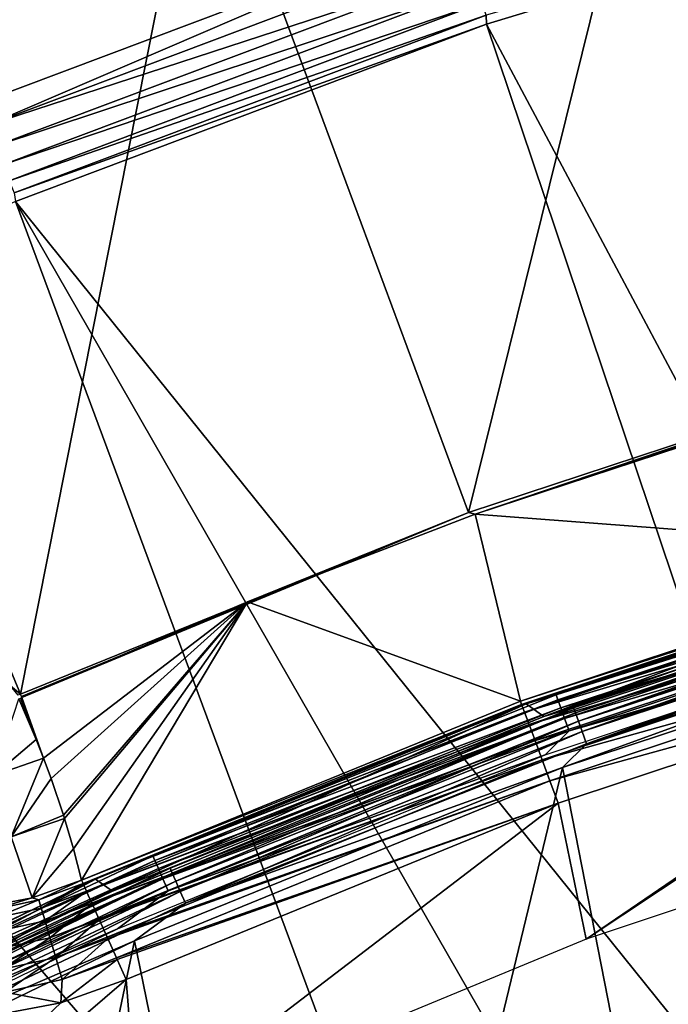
# Model space of a CAD drawing. Header units: millimetres. Extents: x -43.6 to 43.6, y -43.6 to 43.6.
# Tile 318 of 637: x -13.5 to -10.6, y 29 to 33.5. Entities that reach past the tile are written whole.
import ezdxf

# ---------------------------------------------------------------- set-up
doc = ezdxf.new("R2010")
doc.units = ezdxf.units.MM
doc.header["$LTSCALE"] = 52.148148
for name, color, linetype in [('150', 7, 'CONTINUOUS'), ('152', 7, 'CONTINUOUS'), ('153', 7, 'CONTINUOUS'), ('157', 7, 'CONTINUOUS'), ('177', 7, 'CONTINUOUS'), ('200', 7, 'CONTINUOUS'), ('214', 7, 'CONTINUOUS'), ('31', 7, 'CONTINUOUS'), ('409', 7, 'CONTINUOUS'), ('410', 7, 'CONTINUOUS'), ('417', 7, 'CONTINUOUS'), ('419', 7, 'CONTINUOUS'), ('69', 7, 'CONTINUOUS'), ('82', 7, 'CONTINUOUS'), ('99', 7, 'CONTINUOUS')]:
    doc.layers.add(name, color=color, linetype=linetype)

msp = doc.modelspace()

# ---------------------------------------------------------------- linework, layer by layer
at = {"layer": '150', "linetype": 'Continuous'}
for points in [[(-12.7067, 34.6008, 23.9303), (-10.4646, 35.3435, 23.9303), (-11.4717, 31.2707, 10.7741), (-12.7067, 34.6008, 23.9303)], [(-10.4646, 35.3435, 23.9303), (-9.3861, 31.9587, 10.7744), (-11.4717, 31.2707, 10.7741), (-10.4646, 35.3435, 23.9303)], [(-14.8958, 33.7164, 23.9303), (-12.7067, 34.6008, 23.9303), (-13.5338, 30.4351, 10.774), (-14.8958, 33.7164, 23.9303)], [(-13.5338, 30.4351, 10.774), (-12.7067, 34.6008, 23.9303), (-11.4717, 31.2707, 10.7741), (-13.5338, 30.4351, 10.774)], [(-13.5802, 30.4742, 10.9763), (-14.8958, 33.7164, 23.9303), (-13.5338, 30.4351, 10.774), (-13.5802, 30.4742, 10.9763)]]:
    msp.add_3dface(points, dxfattribs=at)
at = {"layer": '152', "color": 2, "linetype": 'Continuous'}
msp.add_3dface([(-11.5442, 33.9751, 26.3), (-26.5297, 33.8623, 26.3), (-13.741, 33.1477, 26.3), (-11.5442, 33.9751, 26.3)], dxfattribs=at)
at = {"layer": '153', "color": 2, "linetype": 'Continuous'}
for points in [[(-9.1728, 34.191, 25.9303), (-11.3889, 33.518, 25.9303), (-8.3496, 27.8134, 2.3697), (-9.1728, 34.191, 25.9303)], [(-11.3889, 33.518, 25.9303), (-13.5561, 32.7018, 25.9303), (-9.3598, 27.4899, 2.3697), (-11.3889, 33.518, 25.9303)], [(-8.3496, 27.8134, 2.3697), (-11.3889, 33.518, 25.9303), (-9.3598, 27.4899, 2.3697), (-8.3496, 27.8134, 2.3697)], [(-13.5561, 32.7018, 25.9303), (-15.6645, 31.7457, 25.9303), (-11.341, 26.7336, 2.3697), (-13.5561, 32.7018, 25.9303)], [(-9.3598, 27.4899, 2.3697), (-13.5561, 32.7018, 25.9303), (-10.3574, 27.1299, 2.3697), (-9.3598, 27.4899, 2.3697)], [(-10.3574, 27.1299, 2.3697), (-13.5561, 32.7018, 25.9303), (-11.341, 26.7336, 2.3697), (-10.3574, 27.1299, 2.3697)], [(-15.6645, 31.7457, 25.9303), (-17.707, 30.6533, 25.9303), (-13.2621, 25.8344, 2.3697), (-15.6645, 31.7457, 25.9303)], [(-11.341, 26.7336, 2.3697), (-15.6645, 31.7457, 25.9303), (-12.3097, 26.3016, 2.3697), (-11.341, 26.7336, 2.3697)], [(-12.3097, 26.3016, 2.3697), (-15.6645, 31.7457, 25.9303), (-13.2621, 25.8344, 2.3697), (-12.3097, 26.3016, 2.3697)], [(-13.2621, 25.8344, 2.3697), (-17.707, 30.6533, 25.9303), (-14.1967, 25.3328, 2.3697), (-13.2621, 25.8344, 2.3697)]]:
    msp.add_3dface(points, dxfattribs=at)
at = {"layer": '157', "color": 1, "linetype": 'Continuous'}
for points in [[(-8.8128, 30.0135, -15), (-10.9315, 29.3083, -15), (-8.8883, 30.6646, -15), (-8.8128, 30.0135, -15)], [(-8.8883, 30.6646, -15), (-10.9315, 29.3083, -15), (-8.8915, 30.663, -15), (-8.8883, 30.6646, -15)], [(-8.8915, 30.663, -15), (-10.9315, 29.3083, -15), (-9.022, 30.6108, -15), (-8.8915, 30.663, -15)], [(-9.022, 30.6108, -15), (-10.9315, 29.3083, -15), (-11.06, 29.9348, -15), (-9.022, 30.6108, -15)], [(-11.06, 29.9348, -15), (-12.9946, 28.4537, -15), (-13.048, 29.1233, -15), (-11.06, 29.9348, -15)], [(-10.9315, 29.3083, -15), (-12.9946, 28.4537, -15), (-11.06, 29.9348, -15), (-10.9315, 29.3083, -15)], [(-12.9946, 28.4537, -15), (-14.9913, 27.4542, -15), (-13.048, 29.1233, -15), (-12.9946, 28.4537, -15)], [(-13.048, 29.1233, -15), (-14.9913, 27.4542, -15), (-13.3481, 29.016, -15), (-13.048, 29.1233, -15)], [(-13.3481, 29.016, -15), (-14.9913, 27.4542, -15), (-13.6594, 28.9567, -15), (-13.3481, 29.016, -15)]]:
    msp.add_3dface(points, dxfattribs=at)
at = {"layer": '177', "linetype": 'Continuous'}
for points in [[(-9.331, 31.9572, 10.6616), (-9.1633, 31.0901, -14.5174), (-11.4409, 31.264, 10.6613), (-9.331, 31.9572, 10.6616)], [(-12.4887, 30.8603, 10.661), (-11.4409, 31.264, 10.6613), (-11.2332, 30.4035, -14.5174), (-12.4887, 30.8603, 10.661)], [(-11.4409, 31.264, 10.6613), (-9.1633, 31.0901, -14.5174), (-11.2332, 30.4035, -14.5174), (-11.4409, 31.264, 10.6613)], [(-13.5269, 30.4196, 10.6611), (-12.4887, 30.8603, 10.661), (-13.4276, 30.1414, 2.2255), (-13.5269, 30.4196, 10.6611)], [(-13.3929, 30.0473, -0.638), (-13.4276, 30.1414, 2.2255), (-12.4887, 30.8603, 10.661), (-13.3929, 30.0473, -0.638)], [(-13.3929, 30.0473, -0.638), (-12.4887, 30.8603, 10.661), (-13.3364, 29.8795, -5.6857), (-13.3929, 30.0473, -0.638)], [(-13.3364, 29.8795, -5.6857), (-12.4887, 30.8603, 10.661), (-13.3315, 29.8639, -6.1513), (-13.3364, 29.8795, -5.6857)], [(-13.3315, 29.8639, -6.1513), (-12.4887, 30.8603, 10.661), (-13.2901, 29.7239, -10.2945), (-13.3315, 29.8639, -6.1513)], [(-13.2901, 29.7239, -10.2945), (-12.4887, 30.8603, 10.661), (-13.2523, 29.5793, -14.5174), (-13.2901, 29.7239, -10.2945)], [(-13.2523, 29.5793, -14.5174), (-12.4887, 30.8603, 10.661), (-11.2332, 30.4035, -14.5174), (-13.2523, 29.5793, -14.5174)], [(-13.5408, 30.4134, 10.6606), (-13.5339, 30.4165, 10.661), (-13.4609, 30.2263, 4.8359), (-13.5408, 30.4134, 10.6606)], [(-13.5339, 30.4165, 10.661), (-13.5269, 30.4196, 10.6611), (-13.4609, 30.2263, 4.8359), (-13.5339, 30.4165, 10.661)], [(-13.4609, 30.2263, 4.8359), (-13.5269, 30.4196, 10.6611), (-13.4276, 30.1414, 2.2255), (-13.4609, 30.2263, 4.8359)]]:
    msp.add_3dface(points, dxfattribs=at)
at = {"layer": '200', "linetype": 'Continuous'}
for points in [[(-11.2332, 30.4035, -14.5174), (-9.1633, 31.0901, -14.5174), (-9.1588, 31.0749, -14.6258), (-11.2332, 30.4035, -14.5174)], [(-11.2277, 30.3887, -14.6258), (-11.2332, 30.4035, -14.5174), (-9.1588, 31.0749, -14.6258), (-11.2277, 30.3887, -14.6258)], [(-9.1478, 31.0375, -14.7281), (-11.2277, 30.3887, -14.6258), (-9.1588, 31.0749, -14.6258), (-9.1478, 31.0375, -14.7281)], [(-11.2142, 30.3521, -14.7281), (-11.2277, 30.3887, -14.6258), (-9.1478, 31.0375, -14.7281), (-11.2142, 30.3521, -14.7281)], [(-9.1307, 30.9797, -14.8195), (-11.2142, 30.3521, -14.7281), (-9.1478, 31.0375, -14.7281), (-9.1307, 30.9797, -14.8195)], [(-11.1933, 30.2956, -14.8195), (-11.2142, 30.3521, -14.7281), (-9.1307, 30.9797, -14.8195), (-11.1933, 30.2956, -14.8195)], [(-9.1085, 30.9041, -14.8955), (-11.1933, 30.2956, -14.8195), (-9.1307, 30.9797, -14.8195), (-9.1085, 30.9041, -14.8955)], [(-11.166, 30.2217, -14.8955), (-11.1933, 30.2956, -14.8195), (-9.1085, 30.9041, -14.8955), (-11.166, 30.2217, -14.8955)], [(-9.082, 30.8145, -14.9526), (-11.166, 30.2217, -14.8955), (-9.1085, 30.9041, -14.8955), (-9.082, 30.8145, -14.9526)], [(-11.1336, 30.1341, -14.9526), (-11.166, 30.2217, -14.8955), (-9.082, 30.8145, -14.9526), (-11.1336, 30.1341, -14.9526)], [(-9.0528, 30.7152, -14.988), (-11.1336, 30.1341, -14.9526), (-9.082, 30.8145, -14.9526), (-9.0528, 30.7152, -14.988)], [(-11.0977, 30.0369, -14.988), (-11.1336, 30.1341, -14.9526), (-9.0528, 30.7152, -14.988), (-11.0977, 30.0369, -14.988)], [(-9.022, 30.6108, -15), (-11.0977, 30.0369, -14.988), (-9.0528, 30.7152, -14.988), (-9.022, 30.6108, -15)], [(-9.022, 30.6108, -15), (-11.06, 29.9348, -15), (-11.0977, 30.0369, -14.988), (-9.022, 30.6108, -15)], [(-13.2523, 29.5793, -14.5174), (-11.2332, 30.4035, -14.5174), (-11.2277, 30.3887, -14.6258), (-13.2523, 29.5793, -14.5174)], [(-13.2523, 29.5793, -14.5174), (-11.2277, 30.3887, -14.6258), (-13.2458, 29.5649, -14.6258), (-13.2523, 29.5793, -14.5174)], [(-11.2277, 30.3887, -14.6258), (-11.2142, 30.3521, -14.7281), (-13.2458, 29.5649, -14.6258), (-11.2277, 30.3887, -14.6258)], [(-13.2458, 29.5649, -14.6258), (-11.2142, 30.3521, -14.7281), (-13.2457, 29.5646, -14.627), (-13.2458, 29.5649, -14.6258)], [(-13.2457, 29.5646, -14.627), (-11.2142, 30.3521, -14.7281), (-13.2299, 29.5293, -14.7281), (-13.2457, 29.5646, -14.627)], [(-11.2142, 30.3521, -14.7281), (-11.1933, 30.2956, -14.8195), (-13.2299, 29.5293, -14.7281), (-11.2142, 30.3521, -14.7281)], [(-13.2299, 29.5293, -14.7281), (-11.1933, 30.2956, -14.8195), (-13.2294, 29.5282, -14.7304), (-13.2299, 29.5293, -14.7281)], [(-13.2294, 29.5282, -14.7304), (-11.1933, 30.2956, -14.8195), (-13.2052, 29.4743, -14.8195), (-13.2294, 29.5282, -14.7304)], [(-11.1933, 30.2956, -14.8195), (-11.166, 30.2217, -14.8955), (-13.2052, 29.4743, -14.8195), (-11.1933, 30.2956, -14.8195)], [(-13.2052, 29.4743, -14.8195), (-11.166, 30.2217, -14.8955), (-13.2042, 29.472, -14.8225), (-13.2052, 29.4743, -14.8195)], [(-13.2042, 29.472, -14.8225), (-11.166, 30.2217, -14.8955), (-13.173, 29.4024, -14.8955), (-13.2042, 29.472, -14.8225)], [(-11.166, 30.2217, -14.8955), (-11.1336, 30.1341, -14.9526), (-13.173, 29.4024, -14.8955), (-11.166, 30.2217, -14.8955)], [(-13.173, 29.4024, -14.8955), (-11.1336, 30.1341, -14.9526), (-13.1713, 29.3986, -14.8988), (-13.173, 29.4024, -14.8955)], [(-13.1713, 29.3986, -14.8988), (-11.1336, 30.1341, -14.9526), (-13.1348, 29.3172, -14.9526), (-13.1713, 29.3986, -14.8988)], [(-11.1336, 30.1341, -14.9526), (-11.0977, 30.0369, -14.988), (-13.1348, 29.3172, -14.9526), (-11.1336, 30.1341, -14.9526)], [(-13.1348, 29.3172, -14.9526), (-11.0977, 30.0369, -14.988), (-13.1323, 29.3116, -14.9554), (-13.1348, 29.3172, -14.9526)], [(-13.1323, 29.3116, -14.9554), (-11.0977, 30.0369, -14.988), (-13.0925, 29.2226, -14.988), (-13.1323, 29.3116, -14.9554)], [(-11.0977, 30.0369, -14.988), (-11.06, 29.9348, -15), (-13.0925, 29.2226, -14.988), (-11.0977, 30.0369, -14.988)], [(-13.0925, 29.2226, -14.988), (-11.06, 29.9348, -15), (-13.0892, 29.2154, -14.9897), (-13.0925, 29.2226, -14.988)], [(-11.06, 29.9348, -15), (-13.048, 29.1233, -15), (-13.0892, 29.2154, -14.9897), (-11.06, 29.9348, -15)]]:
    msp.add_3dface(points, dxfattribs=at)
at = {"layer": '214', "color": 2, "linetype": 'Continuous'}
for points in [[(-11.3889, 33.518, 25.9303), (-9.1728, 34.191, 25.9303), (-11.3917, 33.5587, 26.0312), (-11.3889, 33.518, 25.9303)], [(-11.5442, 33.9751, 26.3), (-13.741, 33.1477, 26.3), (-13.6904, 33.0517, 26.2882), (-11.5442, 33.9751, 26.3)], [(-11.4994, 33.8762, 26.2882), (-11.5442, 33.9751, 26.3), (-13.6904, 33.0517, 26.2882), (-11.4994, 33.8762, 26.2882)], [(-11.4994, 33.8762, 26.2882), (-13.6904, 33.0517, 26.2882), (-11.4663, 33.7786, 26.2532), (-11.4994, 33.8762, 26.2882)], [(-11.4663, 33.7786, 26.2532), (-13.6904, 33.0517, 26.2882), (-13.651, 32.9564, 26.2532), (-11.4663, 33.7786, 26.2532)], [(-11.4663, 33.7786, 26.2532), (-13.651, 32.9564, 26.2532), (-11.4364, 33.6905, 26.1968), (-11.4663, 33.7786, 26.2532)], [(-11.4364, 33.6905, 26.1968), (-13.651, 32.9564, 26.2532), (-13.6154, 32.8705, 26.1968), (-11.4364, 33.6905, 26.1968)], [(-11.4364, 33.6905, 26.1968), (-13.6154, 32.8705, 26.1968), (-11.4111, 33.616, 26.1216), (-11.4364, 33.6905, 26.1968)], [(-11.4111, 33.616, 26.1216), (-13.6154, 32.8705, 26.1968), (-13.5853, 32.7978, 26.1216), (-11.4111, 33.616, 26.1216)], [(-11.4111, 33.616, 26.1216), (-13.5853, 32.7978, 26.1216), (-11.3917, 33.5587, 26.0312), (-11.4111, 33.616, 26.1216)], [(-11.3917, 33.5587, 26.0312), (-13.5853, 32.7978, 26.1216), (-13.5621, 32.7419, 26.0312), (-11.3917, 33.5587, 26.0312)], [(-11.3889, 33.518, 25.9303), (-11.3917, 33.5587, 26.0312), (-13.5621, 32.7419, 26.0312), (-11.3889, 33.518, 25.9303)], [(-13.5561, 32.7018, 25.9303), (-11.3889, 33.518, 25.9303), (-13.5621, 32.7419, 26.0312), (-13.5561, 32.7018, 25.9303)]]:
    msp.add_3dface(points, dxfattribs=at)
at = {"layer": '31', "color": 40, "linetype": 'Continuous', "true_color": 0xffde00}
for points in [[(-9.0228, 30.7631, -20.2), (-10.2678, 26.1616, -20.2), (-11.0397, 30.0983, -20.2), (-9.0228, 30.7631, -20.2)], [(-11.0397, 30.0983, -20.2), (-12.1942, 25.3211, -20.2), (-13.0086, 29.3011, -20.2), (-11.0397, 30.0983, -20.2)], [(-10.2678, 26.1616, -20.2), (-12.1942, 25.3211, -20.2), (-11.0397, 30.0983, -20.2), (-10.2678, 26.1616, -20.2)], [(-13.0086, 29.3011, -20.2), (-14.0523, 24.3391, -20.2), (-14.9205, 28.3753, -20.2), (-13.0086, 29.3011, -20.2)], [(-12.1942, 25.3211, -20.2), (-14.0523, 24.3391, -20.2), (-13.0086, 29.3011, -20.2), (-12.1942, 25.3211, -20.2)]]:
    msp.add_3dface(points, dxfattribs=at)
at = {"layer": '409', "linetype": 'Continuous'}
msp.add_3dface([(-13.5802, 30.4742, 10.9763), (-13.5338, 30.4351, 10.774), (-13.5441, 30.4304, 10.7734), (-13.5802, 30.4742, 10.9763)], dxfattribs=at)
at = {"layer": '410', "linetype": 'Continuous'}
for points in [[(-13.5408, 30.4134, 10.6606), (-13.4609, 30.2263, 4.8359), (-13.6584, 30.0612, 2.2673), (-13.5408, 30.4134, 10.6606)], [(-13.4609, 30.2263, 4.8359), (-13.4276, 30.1414, 2.2255), (-13.6584, 30.0612, 2.2673), (-13.4609, 30.2263, 4.8359)], [(-13.4276, 30.1414, 2.2255), (-13.5768, 29.7789, -6.1337), (-13.6584, 30.0612, 2.2673), (-13.4276, 30.1414, 2.2255)], [(-13.4276, 30.1414, 2.2255), (-13.3929, 30.0473, -0.638), (-13.5768, 29.7789, -6.1337), (-13.4276, 30.1414, 2.2255)], [(-13.3929, 30.0473, -0.638), (-13.3364, 29.8795, -5.6857), (-13.5768, 29.7789, -6.1337), (-13.3929, 30.0473, -0.638)], [(-13.3364, 29.8795, -5.6857), (-13.3315, 29.8639, -6.1513), (-13.5768, 29.7789, -6.1337), (-13.3364, 29.8795, -5.6857)], [(-13.5768, 29.7789, -6.1337), (-13.3315, 29.8639, -6.1513), (-13.4792, 29.4982, -14.5178), (-13.5768, 29.7789, -6.1337)], [(-13.3315, 29.8639, -6.1513), (-13.2901, 29.7239, -10.2945), (-13.4792, 29.4982, -14.5178), (-13.3315, 29.8639, -6.1513)], [(-13.7146, 29.4534, -14.5176), (-13.5768, 29.7789, -6.1337), (-13.4792, 29.4982, -14.5178), (-13.7146, 29.4534, -14.5176)], [(-13.2901, 29.7239, -10.2945), (-13.2523, 29.5793, -14.5174), (-13.4792, 29.4982, -14.5178), (-13.2901, 29.7239, -10.2945)]]:
    msp.add_3dface(points, dxfattribs=at)
at = {"layer": '417', "linetype": 'Continuous'}
for points in [[(-11.4717, 31.2707, 10.7741), (-9.3861, 31.9587, 10.7744), (-11.4409, 31.264, 10.6613), (-11.4717, 31.2707, 10.7741)], [(-11.4409, 31.264, 10.6613), (-9.3861, 31.9587, 10.7744), (-9.3575, 31.9549, 10.7185), (-11.4409, 31.264, 10.6613)], [(-9.331, 31.9572, 10.6616), (-11.4409, 31.264, 10.6613), (-9.3575, 31.9549, 10.7185), (-9.331, 31.9572, 10.6616)], [(-13.5338, 30.4351, 10.774), (-11.4717, 31.2707, 10.7741), (-13.529, 30.4244, 10.718), (-13.5338, 30.4351, 10.774)], [(-11.4717, 31.2707, 10.7741), (-13.5269, 30.4196, 10.6611), (-13.529, 30.4244, 10.718), (-11.4717, 31.2707, 10.7741)], [(-11.4717, 31.2707, 10.7741), (-12.4887, 30.8603, 10.661), (-13.5269, 30.4196, 10.6611), (-11.4717, 31.2707, 10.7741)], [(-11.4717, 31.2707, 10.7741), (-11.4409, 31.264, 10.6613), (-12.4887, 30.8603, 10.661), (-11.4717, 31.2707, 10.7741)]]:
    msp.add_3dface(points, dxfattribs=at)
at = {"layer": '419', "linetype": 'Continuous'}
for points in [[(-13.4792, 29.4982, -14.5178), (-13.2523, 29.5793, -14.5174), (-13.4491, 29.4899, -14.6273), (-13.4792, 29.4982, -14.5178)], [(-13.2523, 29.5793, -14.5174), (-13.2458, 29.5649, -14.6258), (-13.4491, 29.4899, -14.6273), (-13.2523, 29.5793, -14.5174)], [(-13.2458, 29.5649, -14.6258), (-13.2457, 29.5646, -14.627), (-13.4491, 29.4899, -14.6273), (-13.2458, 29.5649, -14.6258)], [(-13.4491, 29.4899, -14.6273), (-13.2457, 29.5646, -14.627), (-13.4379, 29.4515, -14.7307), (-13.4491, 29.4899, -14.6273)], [(-13.2457, 29.5646, -14.627), (-13.2299, 29.5293, -14.7281), (-13.4379, 29.4515, -14.7307), (-13.2457, 29.5646, -14.627)], [(-13.7146, 29.4534, -14.5176), (-13.4792, 29.4982, -14.5178), (-13.6608, 29.444, -14.6272), (-13.7146, 29.4534, -14.5176)], [(-13.6608, 29.444, -14.6272), (-13.4792, 29.4982, -14.5178), (-13.4491, 29.4899, -14.6273), (-13.6608, 29.444, -14.6272)], [(-13.6608, 29.444, -14.6272), (-13.4491, 29.4899, -14.6273), (-13.6551, 29.4045, -14.7306), (-13.6608, 29.444, -14.6272)], [(-13.6551, 29.4045, -14.7306), (-13.4491, 29.4899, -14.6273), (-13.4379, 29.4515, -14.7307), (-13.6551, 29.4045, -14.7306)], [(-13.2299, 29.5293, -14.7281), (-13.2294, 29.5282, -14.7304), (-13.4379, 29.4515, -14.7307), (-13.2299, 29.5293, -14.7281)], [(-13.4379, 29.4515, -14.7307), (-13.2294, 29.5282, -14.7304), (-13.4207, 29.3922, -14.8227), (-13.4379, 29.4515, -14.7307)], [(-13.2294, 29.5282, -14.7304), (-13.2052, 29.4743, -14.8195), (-13.4207, 29.3922, -14.8227), (-13.2294, 29.5282, -14.7304)], [(-13.6551, 29.4045, -14.7306), (-13.4379, 29.4515, -14.7307), (-13.6462, 29.3434, -14.8227), (-13.6551, 29.4045, -14.7306)], [(-13.6462, 29.3434, -14.8227), (-13.4379, 29.4515, -14.7307), (-13.4207, 29.3922, -14.8227), (-13.6462, 29.3434, -14.8227)], [(-13.2052, 29.4743, -14.8195), (-13.2042, 29.472, -14.8225), (-13.4207, 29.3922, -14.8227), (-13.2052, 29.4743, -14.8195)], [(-13.4207, 29.3922, -14.8227), (-13.2042, 29.472, -14.8225), (-13.3983, 29.315, -14.8989), (-13.4207, 29.3922, -14.8227)], [(-13.2042, 29.472, -14.8225), (-13.173, 29.4024, -14.8955), (-13.3983, 29.315, -14.8989), (-13.2042, 29.472, -14.8225)], [(-13.173, 29.4024, -14.8955), (-13.1713, 29.3986, -14.8988), (-13.3983, 29.315, -14.8989), (-13.173, 29.4024, -14.8955)], [(-13.3983, 29.315, -14.8989), (-13.1713, 29.3986, -14.8988), (-13.3717, 29.2234, -14.9555), (-13.3983, 29.315, -14.8989)], [(-13.1713, 29.3986, -14.8988), (-13.1348, 29.3172, -14.9526), (-13.3717, 29.2234, -14.9555), (-13.1713, 29.3986, -14.8988)], [(-13.6462, 29.3434, -14.8227), (-13.4207, 29.3922, -14.8227), (-13.6347, 29.2638, -14.8989), (-13.6462, 29.3434, -14.8227)], [(-13.6347, 29.2638, -14.8989), (-13.4207, 29.3922, -14.8227), (-13.3983, 29.315, -14.8989), (-13.6347, 29.2638, -14.8989)], [(-13.6347, 29.2638, -14.8989), (-13.3983, 29.315, -14.8989), (-13.621, 29.1695, -14.9555), (-13.6347, 29.2638, -14.8989)], [(-13.621, 29.1695, -14.9555), (-13.3983, 29.315, -14.8989), (-13.3717, 29.2234, -14.9555), (-13.621, 29.1695, -14.9555)], [(-13.1348, 29.3172, -14.9526), (-13.1323, 29.3116, -14.9554), (-13.3717, 29.2234, -14.9555), (-13.1348, 29.3172, -14.9526)], [(-13.3717, 29.2234, -14.9555), (-13.1323, 29.3116, -14.9554), (-13.3423, 29.1222, -14.9898), (-13.3717, 29.2234, -14.9555)], [(-13.1323, 29.3116, -14.9554), (-13.0925, 29.2226, -14.988), (-13.3423, 29.1222, -14.9898), (-13.1323, 29.3116, -14.9554)], [(-13.621, 29.1695, -14.9555), (-13.3717, 29.2234, -14.9555), (-13.6059, 29.0651, -14.9897), (-13.621, 29.1695, -14.9555)], [(-13.6059, 29.0651, -14.9897), (-13.3717, 29.2234, -14.9555), (-13.3423, 29.1222, -14.9898), (-13.6059, 29.0651, -14.9897)], [(-13.0925, 29.2226, -14.988), (-13.0892, 29.2154, -14.9897), (-13.3423, 29.1222, -14.9898), (-13.0925, 29.2226, -14.988)], [(-13.048, 29.1233, -15), (-13.3481, 29.016, -15), (-13.0892, 29.2154, -14.9897), (-13.048, 29.1233, -15)], [(-13.0892, 29.2154, -14.9897), (-13.3481, 29.016, -15), (-13.3423, 29.1222, -14.9898), (-13.0892, 29.2154, -14.9897)], [(-13.3481, 29.016, -15), (-13.6059, 29.0651, -14.9897), (-13.3423, 29.1222, -14.9898), (-13.3481, 29.016, -15)], [(-13.3481, 29.016, -15), (-13.6594, 28.9567, -15), (-13.6059, 29.0651, -14.9897), (-13.3481, 29.016, -15)]]:
    msp.add_3dface(points, dxfattribs=at)
at = {"layer": '69', "color": 40, "linetype": 'Continuous', "true_color": 0xffde00}
for points in [[(-9.1747, 31.0645, -15.2544), (-11.1262, 30.3328, -19.9544), (-11.2062, 30.3908, -15.2544), (-9.1747, 31.0645, -15.2544)], [(-9.1318, 31.0322, -17.7251), (-11.1262, 30.3328, -19.9544), (-9.1747, 31.0645, -15.2544), (-9.1318, 31.0322, -17.7251)], [(-9.0931, 31.003, -19.9544), (-11.1262, 30.3328, -19.9544), (-9.1318, 31.0322, -17.7251), (-9.0931, 31.003, -19.9544)], [(-11.2062, 30.3908, -15.2544), (-13.1104, 29.5294, -19.9544), (-13.1888, 29.5844, -15.2544), (-11.2062, 30.3908, -15.2544)], [(-11.1262, 30.3328, -19.9544), (-13.1104, 29.5294, -19.9544), (-11.2062, 30.3908, -15.2544), (-11.1262, 30.3328, -19.9544)], [(-13.1888, 29.5844, -15.2544), (-15.0371, 28.5964, -19.9544), (-15.1138, 28.6488, -15.2544), (-13.1888, 29.5844, -15.2544)], [(-13.1104, 29.5294, -19.9544), (-15.0371, 28.5964, -19.9544), (-13.1888, 29.5844, -15.2544), (-13.1104, 29.5294, -19.9544)]]:
    msp.add_3dface(points, dxfattribs=at)
at = {"layer": '82', "color": 40, "linetype": 'Continuous', "true_color": 0xffde00}
for points in [[(-9.1747, 31.0645, -15.2544), (-11.2062, 30.3908, -15.2544), (-9.1726, 31.0572, -15.1888), (-9.1747, 31.0645, -15.2544)], [(-9.1726, 31.0572, -15.1888), (-11.2062, 30.3908, -15.2544), (-11.0696, 30.4327, -15.1888), (-9.1726, 31.0572, -15.1888)], [(-9.1656, 31.0337, -15.1275), (-9.1726, 31.0572, -15.1888), (-11.0696, 30.4327, -15.1888), (-9.1656, 31.0337, -15.1275)], [(-9.1656, 31.0337, -15.1275), (-11.0696, 30.4327, -15.1888), (-11.0612, 30.4097, -15.1275), (-9.1656, 31.0337, -15.1275)], [(-9.1544, 30.9957, -15.0747), (-9.1656, 31.0337, -15.1275), (-11.0612, 30.4097, -15.1275), (-9.1544, 30.9957, -15.0747)], [(-9.1544, 30.9957, -15.0747), (-11.0612, 30.4097, -15.1275), (-11.0477, 30.3724, -15.0747), (-9.1544, 30.9957, -15.0747)], [(-9.1396, 30.9457, -15.0341), (-9.1544, 30.9957, -15.0747), (-11.0477, 30.3724, -15.0747), (-9.1396, 30.9457, -15.0341)], [(-9.1396, 30.9457, -15.0341), (-11.0477, 30.3724, -15.0747), (-11.0299, 30.3234, -15.0341), (-9.1396, 30.9457, -15.0341)], [(-9.1224, 30.8872, -15.0086), (-9.1396, 30.9457, -15.0341), (-11.0299, 30.3234, -15.0341), (-9.1224, 30.8872, -15.0086)], [(-9.1224, 30.8872, -15.0086), (-11.0299, 30.3234, -15.0341), (-11.009, 30.2662, -15.0086), (-9.1224, 30.8872, -15.0086)], [(-9.1039, 30.8248, -15), (-9.1224, 30.8872, -15.0086), (-11.009, 30.2662, -15.0086), (-9.1039, 30.8248, -15)], [(-9.1039, 30.8248, -15), (-11.009, 30.2662, -15.0086), (-11.1193, 30.1564, -15), (-9.1039, 30.8248, -15)], [(-11.0696, 30.4327, -15.1888), (-11.2062, 30.3908, -15.2544), (-12.9246, 29.6925, -15.1888), (-11.0696, 30.4327, -15.1888)], [(-11.0696, 30.4327, -15.1888), (-12.9246, 29.6925, -15.1888), (-11.0612, 30.4097, -15.1275), (-11.0696, 30.4327, -15.1888)], [(-11.0612, 30.4097, -15.1275), (-12.9246, 29.6925, -15.1888), (-12.9148, 29.67, -15.1275), (-11.0612, 30.4097, -15.1275)], [(-11.0612, 30.4097, -15.1275), (-12.9148, 29.67, -15.1275), (-11.0477, 30.3724, -15.0747), (-11.0612, 30.4097, -15.1275)], [(-11.2062, 30.3908, -15.2544), (-13.1888, 29.5844, -15.2544), (-12.9246, 29.6925, -15.1888), (-11.2062, 30.3908, -15.2544)], [(-11.0477, 30.3724, -15.0747), (-12.9148, 29.67, -15.1275), (-12.8989, 29.6336, -15.0747), (-11.0477, 30.3724, -15.0747)], [(-11.0477, 30.3724, -15.0747), (-12.8989, 29.6336, -15.0747), (-11.0299, 30.3234, -15.0341), (-11.0477, 30.3724, -15.0747)], [(-11.0299, 30.3234, -15.0341), (-12.8989, 29.6336, -15.0747), (-12.8781, 29.5858, -15.0341), (-11.0299, 30.3234, -15.0341)], [(-11.0299, 30.3234, -15.0341), (-12.8781, 29.5858, -15.0341), (-11.009, 30.2662, -15.0086), (-11.0299, 30.3234, -15.0341)], [(-11.009, 30.2662, -15.0086), (-12.8781, 29.5858, -15.0341), (-12.8538, 29.53, -15.0086), (-11.009, 30.2662, -15.0086)], [(-11.009, 30.2662, -15.0086), (-12.8538, 29.53, -15.0086), (-11.1193, 30.1564, -15), (-11.009, 30.2662, -15.0086)], [(-11.1193, 30.1564, -15), (-12.8538, 29.53, -15.0086), (-13.0866, 29.3562, -15), (-11.1193, 30.1564, -15)], [(-12.9246, 29.6925, -15.1888), (-13.1888, 29.5844, -15.2544), (-14.7303, 28.8393, -15.1888), (-12.9246, 29.6925, -15.1888)], [(-12.9246, 29.6925, -15.1888), (-14.7303, 28.8393, -15.1888), (-12.9148, 29.67, -15.1275), (-12.9246, 29.6925, -15.1888)], [(-12.9148, 29.67, -15.1275), (-14.7303, 28.8393, -15.1888), (-14.7192, 28.8175, -15.1275), (-12.9148, 29.67, -15.1275)], [(-12.9148, 29.67, -15.1275), (-14.7192, 28.8175, -15.1275), (-12.8989, 29.6336, -15.0747), (-12.9148, 29.67, -15.1275)], [(-12.8989, 29.6336, -15.0747), (-14.7192, 28.8175, -15.1275), (-14.7011, 28.7821, -15.0747), (-12.8989, 29.6336, -15.0747)], [(-12.8989, 29.6336, -15.0747), (-14.7011, 28.7821, -15.0747), (-12.8781, 29.5858, -15.0341), (-12.8989, 29.6336, -15.0747)], [(-13.1888, 29.5844, -15.2544), (-15.1138, 28.6488, -15.2544), (-14.7303, 28.8393, -15.1888), (-13.1888, 29.5844, -15.2544)], [(-12.8781, 29.5858, -15.0341), (-14.7011, 28.7821, -15.0747), (-14.6774, 28.7357, -15.0341), (-12.8781, 29.5858, -15.0341)], [(-12.8781, 29.5858, -15.0341), (-14.6774, 28.7357, -15.0341), (-12.8538, 29.53, -15.0086), (-12.8781, 29.5858, -15.0341)], [(-12.8538, 29.53, -15.0086), (-14.6774, 28.7357, -15.0341), (-14.6497, 28.6814, -15.0086), (-12.8538, 29.53, -15.0086)], [(-12.8538, 29.53, -15.0086), (-14.6497, 28.6814, -15.0086), (-13.0866, 29.3562, -15), (-12.8538, 29.53, -15.0086)], [(-13.0866, 29.3562, -15), (-14.6497, 28.6814, -15.0086), (-14.9969, 28.4278, -15), (-13.0866, 29.3562, -15)]]:
    msp.add_3dface(points, dxfattribs=at)
at = {"layer": '99', "color": 40, "linetype": 'Continuous', "true_color": 0xffde00}
for points in [[(-11.1262, 30.3328, -19.9544), (-9.0931, 31.003, -19.9544), (-10.9889, 30.3728, -20.018), (-11.1262, 30.3328, -19.9544)], [(-10.9889, 30.3728, -20.018), (-9.0931, 31.003, -19.9544), (-9.0905, 30.994, -20.018), (-10.9889, 30.3728, -20.018)], [(-10.9889, 30.3728, -20.018), (-9.0905, 30.994, -20.018), (-10.9802, 30.3489, -20.0773), (-10.9889, 30.3728, -20.018)], [(-10.9802, 30.3489, -20.0773), (-9.0905, 30.994, -20.018), (-9.0875, 30.9836, -20.0485), (-10.9802, 30.3489, -20.0773)], [(-9.0833, 30.9696, -20.0773), (-10.9802, 30.3489, -20.0773), (-9.0875, 30.9836, -20.0485), (-9.0833, 30.9696, -20.0773)], [(-10.9802, 30.3489, -20.0773), (-9.0833, 30.9696, -20.0773), (-10.9667, 30.3114, -20.1282), (-10.9802, 30.3489, -20.0773)], [(-10.9667, 30.3114, -20.1282), (-9.0833, 30.9696, -20.0773), (-9.0782, 30.952, -20.1041), (-10.9667, 30.3114, -20.1282)], [(-9.0721, 30.9314, -20.1282), (-10.9667, 30.3114, -20.1282), (-9.0782, 30.952, -20.1041), (-9.0721, 30.9314, -20.1282)], [(-10.9667, 30.3114, -20.1282), (-9.0721, 30.9314, -20.1282), (-10.9491, 30.263, -20.1672), (-10.9667, 30.3114, -20.1282)], [(-10.9491, 30.263, -20.1672), (-9.0721, 30.9314, -20.1282), (-9.0652, 30.9078, -20.1494), (-10.9491, 30.263, -20.1672)], [(-9.0576, 30.8819, -20.1672), (-10.9491, 30.263, -20.1672), (-9.0652, 30.9078, -20.1494), (-9.0576, 30.8819, -20.1672)], [(-10.9491, 30.263, -20.1672), (-9.0576, 30.8819, -20.1672), (-10.9288, 30.2068, -20.1917), (-10.9491, 30.263, -20.1672)], [(-10.9288, 30.2068, -20.1917), (-9.0576, 30.8819, -20.1672), (-9.0494, 30.854, -20.1814), (-10.9288, 30.2068, -20.1917)], [(-9.0408, 30.8245, -20.1917), (-10.9288, 30.2068, -20.1917), (-9.0494, 30.854, -20.1814), (-9.0408, 30.8245, -20.1917)], [(-9.0228, 30.7631, -20.2), (-11.0397, 30.0983, -20.2), (-9.0408, 30.8245, -20.1917), (-9.0228, 30.7631, -20.2)], [(-11.0397, 30.0983, -20.2), (-10.9288, 30.2068, -20.1917), (-9.0408, 30.8245, -20.1917), (-11.0397, 30.0983, -20.2)], [(-12.8452, 29.6355, -20.018), (-11.1262, 30.3328, -19.9544), (-10.9889, 30.3728, -20.018), (-12.8452, 29.6355, -20.018)], [(-12.8452, 29.6355, -20.018), (-10.9889, 30.3728, -20.018), (-12.8351, 29.6122, -20.0773), (-12.8452, 29.6355, -20.018)], [(-12.8351, 29.6122, -20.0773), (-10.9889, 30.3728, -20.018), (-10.9802, 30.3489, -20.0773), (-12.8351, 29.6122, -20.0773)], [(-12.8351, 29.6122, -20.0773), (-10.9802, 30.3489, -20.0773), (-12.8193, 29.5756, -20.1282), (-12.8351, 29.6122, -20.0773)], [(-12.8193, 29.5756, -20.1282), (-10.9802, 30.3489, -20.0773), (-10.9667, 30.3114, -20.1282), (-12.8193, 29.5756, -20.1282)], [(-13.1104, 29.5294, -19.9544), (-11.1262, 30.3328, -19.9544), (-12.8452, 29.6355, -20.018), (-13.1104, 29.5294, -19.9544)], [(-12.8193, 29.5756, -20.1282), (-10.9667, 30.3114, -20.1282), (-12.7988, 29.5284, -20.1672), (-12.8193, 29.5756, -20.1282)], [(-12.7988, 29.5284, -20.1672), (-10.9667, 30.3114, -20.1282), (-10.9491, 30.263, -20.1672), (-12.7988, 29.5284, -20.1672)], [(-12.7988, 29.5284, -20.1672), (-10.9491, 30.263, -20.1672), (-12.775, 29.4735, -20.1917), (-12.7988, 29.5284, -20.1672)], [(-12.775, 29.4735, -20.1917), (-10.9491, 30.263, -20.1672), (-10.9288, 30.2068, -20.1917), (-12.775, 29.4735, -20.1917)], [(-11.0397, 30.0983, -20.2), (-12.775, 29.4735, -20.1917), (-10.9288, 30.2068, -20.1917), (-11.0397, 30.0983, -20.2)], [(-11.0397, 30.0983, -20.2), (-13.0086, 29.3011, -20.2), (-12.775, 29.4735, -20.1917), (-11.0397, 30.0983, -20.2)], [(-14.6525, 28.7849, -20.018), (-13.1104, 29.5294, -19.9544), (-12.8452, 29.6355, -20.018), (-14.6525, 28.7849, -20.018)], [(-14.6525, 28.7849, -20.018), (-12.8452, 29.6355, -20.018), (-14.6409, 28.7622, -20.0773), (-14.6525, 28.7849, -20.018)], [(-14.6409, 28.7622, -20.0773), (-12.8452, 29.6355, -20.018), (-12.8351, 29.6122, -20.0773), (-14.6409, 28.7622, -20.0773)], [(-14.6409, 28.7622, -20.0773), (-12.8351, 29.6122, -20.0773), (-14.6229, 28.7267, -20.1282), (-14.6409, 28.7622, -20.0773)], [(-14.6229, 28.7267, -20.1282), (-12.8351, 29.6122, -20.0773), (-12.8193, 29.5756, -20.1282), (-14.6229, 28.7267, -20.1282)], [(-14.6229, 28.7267, -20.1282), (-12.8193, 29.5756, -20.1282), (-14.5995, 28.6808, -20.1672), (-14.6229, 28.7267, -20.1282)], [(-14.5995, 28.6808, -20.1672), (-12.8193, 29.5756, -20.1282), (-12.7988, 29.5284, -20.1672), (-14.5995, 28.6808, -20.1672)], [(-15.0371, 28.5964, -19.9544), (-13.1104, 29.5294, -19.9544), (-14.6525, 28.7849, -20.018), (-15.0371, 28.5964, -19.9544)], [(-14.5995, 28.6808, -20.1672), (-12.7988, 29.5284, -20.1672), (-14.5724, 28.6275, -20.1917), (-14.5995, 28.6808, -20.1672)], [(-14.5724, 28.6275, -20.1917), (-12.7988, 29.5284, -20.1672), (-12.775, 29.4735, -20.1917), (-14.5724, 28.6275, -20.1917)], [(-13.0086, 29.3011, -20.2), (-14.5724, 28.6275, -20.1917), (-12.775, 29.4735, -20.1917), (-13.0086, 29.3011, -20.2)], [(-13.0086, 29.3011, -20.2), (-14.9205, 28.3753, -20.2), (-14.5724, 28.6275, -20.1917), (-13.0086, 29.3011, -20.2)]]:
    msp.add_3dface(points, dxfattribs=at)

doc.saveas('drawing.dxf')
